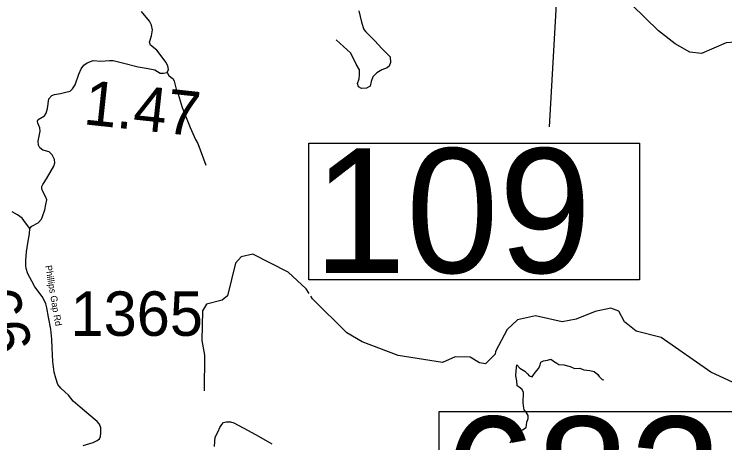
# Model space of a CAD drawing. Extents: x 1248224 to 1454986, y 825081 to 985870.
# Drawn here: x 1289368 to 1297355, y 914371 to 919192 of the extents above; entities that cross this region are included whole.
import ezdxf

# ---------------------------------------------------------------- set-up
doc = ezdxf.new("R2010")
doc.units = 0
for name, color, linetype in [('Exist Hydrographic Creek Single Shore', 7, 'Continuous'), ('Exist Hydrographic Misc Water Feature', 7, 'Continuous'), ('Exist Road Non-System Type 51', 7, 'Continuous'), ('Exist Road Secondary Mileage Hundredths English Label', 7, 'Continuous'), ('Exist Road Secondary Structure Standard Bridge Number Label', 7, 'Continuous'), ('Exist Road Secondary Type 41 Attributed', 7, 'Continuous'), ('Exist Road Secondary Type 51 Attributed', 7, 'Continuous'), ('Exist Road Secondary Type 51 Label', 7, 'Continuous'), ('Exist Road Secondary Type 51 Number Label', 7, 'Continuous')]:
    doc.layers.add(name, color=color, linetype=linetype)

msp = doc.modelspace()

# ---------------------------------------------------------------- linework, layer by layer
at = {"layer": 'Exist Hydrographic Creek Single Shore'}
for points in [[(1298709.2, 918347.8), (1298622.1, 918513.7), (1298419.1, 918727.9), (1298384.2, 918758.6), (1298287.2, 918789.7), (1297672.1, 918893.9), (1297371.1, 918870.4), (1297093.1, 918751.1), (1296960.2, 918763.6), (1296796.1, 918858.9), (1296608.1, 919003.9), (1296160.1, 919449.4), (1296057.1, 919694.5), (1295661.8, 920236.5), (1295585.3, 920356.1), (1295434.1, 920468.5), (1295170.1, 920565.8), (1295036.1, 920561.8)], [(1297593.2, 914982.3), (1297197.2, 915167.5), (1296639.2, 915556.2), (1296357.2, 915627.5), (1296227.2, 915731.8), (1296163.1, 915851.4), (1296072.2, 915885.9), (1295896.2, 915846.9), (1295685.2, 915762.4), (1295526.1, 915732.8), (1295227.2, 915797.9), (1295026.1, 915752.7), (1294907.1, 915646.7), (1294776.2, 915399.9), (1294775.1, 915367.1), (1294664.1, 915260.9), (1294598.2, 915272.1), (1294491.1, 915333.3), (1294324.1, 915336.6), (1294181.1, 915273.9), (1293682.1, 915352.8), (1293277.1, 915505.4), (1293105.1, 915607.3), (1292722, 915992.5), (1292703.6, 916020.6)]]:
    msp.add_lwpolyline(points, dxfattribs=at)
at = {"layer": 'Exist Hydrographic Misc Water Feature'}
msp.add_lwpolyline([(1292683.5, 916051.3), (1292650.1, 916102.4), (1292446, 916290.2), (1292051, 916491.9), (1291917, 916461.7), (1291856, 916390.7), (1291764, 916024.9), (1291704.1, 915976.8), (1291528, 915931.2), (1291485.1, 915856.4), (1291476.1, 915521.8), (1291506.1, 915357), (1291504, 914956.5)], dxfattribs=at)
at = {"layer": 'Exist Road Non-System Type 51'}
for points in [[(1293242.5, 919228.5), (1293270.4, 919102.9), (1293298.3, 919021.9), (1293320.3, 918995.1), (1293418, 918897.4), (1293504.5, 918802.4), (1293563.1, 918741), (1293593.8, 918713.1), (1293596.5, 918648.9), (1293582.6, 918607), (1293560.3, 918590.2), (1293501.7, 918567.9), (1293443.1, 918534.4), (1293398.4, 918486.9), (1293378.9, 918433.9), (1293370.5, 918383.6), (1293325.9, 918361.3), (1293272.9, 918355.7), (1293239.4, 918375.2), (1293228.2, 918411.5), (1293245, 918464.6), (1293247.8, 918512.1), (1293247.8, 918567.9), (1293211.5, 918629.3), (1293150.1, 918755), (1292985.5, 918905.8)], [(1291088.5, 918536), (1291105.5, 918503.9), (1291128, 918483.6), (1291152.8, 918465.5), (1291166.4, 918440.7), (1291186.6, 918348.3), (1291209.2, 918294.1), (1291256.5, 918143), (1291346.7, 917917.4), (1291405.3, 917784.4), (1291430.1, 917737)], [(1291430.1, 917737), (1291520.2, 917495.6)], [(1295017.5, 915249.4), (1295051.4, 915211), (1295107.7, 915177.2), (1295137, 915145.6), (1295155, 915125.3), (1295191.1, 915111.8), (1295224.9, 915163.7), (1295263.2, 915211), (1295279, 915249.4), (1295285.8, 915278.7), (1295317.3, 915292.2), (1295360.1, 915301.3), (1295398.5, 915310.3), (1295452.6, 915276.4), (1295454.8, 915274.2), (1295490.9, 915253.9), (1295545, 915249.4), (1295614.8, 915229.1), (1295666.7, 915208.8), (1295725.3, 915211), (1295770.4, 915190.7), (1295838, 915186.2), (1295885.3, 915174.9), (1295925.9, 915141.1), (1295943.9, 915116.3), (1295975.5, 915082.5), (1295993.5, 915077.9)], [(1294941.4, 914369.3), (1295002.2, 914484.3), (1295033.8, 914500.1), (1295081.1, 914515.9), (1295121.7, 914545.2), (1295130.3, 914602.9), (1295143.8, 914643.5), (1295143.8, 914679.6), (1295121.2, 914715.7), (1295098.7, 914742.8), (1295091.9, 914785.6), (1295087.4, 914824), (1295091.9, 914938.1), (1295078.4, 914969.7), (1295044.6, 914996.7), (1295019.8, 915012.5), (1295017.5, 915068.9), (1295006.3, 915125.3), (1295010.8, 915181.7), (1295017.5, 915249.4)]]:
    msp.add_lwpolyline(points, dxfattribs=at)
at = {"layer": 'Exist Road Secondary Structure Standard Bridge Number Label'}
msp.add_lwpolyline([(1294245.1, 922290), (1295565.4, 921153.1), (1295382, 917925.8)], dxfattribs=at)
for points in [[(1292680.5, 917740.5), (1296396.4, 917740.5), (1296396.4, 916204), (1292680.5, 916204)], [(1294145.1, 914722.4), (1297861, 914722.4), (1297861, 913185.9), (1294145.1, 913185.9)]]:
    msp.add_lwpolyline(points, close=True, dxfattribs=at)
at = {"layer": 'Exist Road Secondary Type 41 Attributed'}
for points in [[(1290911.2, 919070.2), (1290890.3, 919112.8), (1290797.7, 919221)], [(1289544.2, 916781.8), (1289567.3, 916806.5), (1289635.9, 916845.9), (1289675.3, 916885.4), (1289687.3, 916916.3), (1289713, 916991.7), (1289725, 917053.5), (1289733.6, 917103.2), (1289725, 917134.1), (1289689.4, 917196.8), (1289679.3, 917227.1), (1289677, 917252.5), (1289688, 917276.2), (1289731.2, 917339.7), (1289813.2, 917482.1), (1289824.7, 917519.6), (1289820.4, 917558.6), (1289793, 917610.6), (1289761.4, 917644.6), (1289690.7, 917661.9), (1289654.7, 917689.3), (1289641.7, 917721.1), (1289638.8, 917764.4), (1289659, 917877), (1289657.5, 917913.1), (1289631.6, 917966.5), (1289630.1, 917988.2), (1289637.3, 918006.9), (1289708, 918047.4), (1289728.2, 918079.1), (1289741.2, 918131.1), (1289758.9, 918240), (1289789.8, 918276.1), (1289820.7, 918289), (1289887.6, 918301.8), (1289949.3, 918314.7), (1289998.2, 918327.6), (1290024, 918353.3), (1290054.8, 918397.1), (1290093.4, 918518.2), (1290121.7, 918577.4), (1290150.1, 918618.6), (1290188.6, 918644.3), (1290255.6, 918672.7), (1290340.5, 918662.4), (1290438.2, 918670.1), (1290479.4, 918670.1), (1290584.9, 918644.3), (1290759.9, 918600.6), (1290873.1, 918582.5), (1290947.7, 918567.1), (1291009.5, 918528.5), (1291044.7, 918528.2), (1291088.5, 918536), (1291103.9, 918569.4), (1291096.2, 918610.6), (1291073, 918654.4), (1291021.5, 918724), (1290970.1, 918788.3), (1290900.6, 918845), (1290890.3, 918878.5), (1290910.9, 918950.6), (1290923.8, 919015), (1290911.2, 919070.2)], [(1289544.2, 916781.8), (1289494.5, 916846.7), (1289456.6, 916898.4), (1289405, 916936.3), (1289346.5, 916970.7)], [(1290142.3, 914339.3), (1290253.7, 914375.3), (1290300, 914397.6), (1290325.7, 914416.5), (1290339.4, 914440.5), (1290342.9, 914485.1), (1290341.1, 914538.3), (1290325.7, 914579.4), (1290301.7, 914612), (1290206.2, 914690.1), (1290108.5, 914770.7), (1290031.4, 914841.1), (1289976.5, 914908), (1289935.4, 914944), (1289892.5, 914985.2), (1289858.5, 915025.4), (1289834.5, 915099.1), (1289817.3, 915167.7), (1289801.9, 915284.4), (1289795, 915434.9), (1289789.9, 915537.8), (1289777.9, 915649.3), (1289752.2, 915783.1), (1289735.3, 915888.4), (1289721.6, 915934.8), (1289706.1, 915975.9), (1289680.4, 916015.4), (1289598.1, 916126.9), (1289567.3, 916188.6), (1289521.1, 916273.6), (1289500.5, 916330.2), (1289498.8, 916362.8), (1289497.1, 916421.1), (1289505.6, 916518.9), (1289521.1, 916616.7), (1289538.2, 916721.3), (1289544.2, 916781.8)]]:
    msp.add_lwpolyline(points, dxfattribs=at)
at = {"layer": 'Exist Road Secondary Type 51 Attributed'}
msp.add_lwpolyline([(1291617.7, 914331), (1291623.3, 914384.3), (1291627.5, 914434.8), (1291661.1, 914499.3), (1291677.9, 914542.8), (1291700.3, 914577.8), (1291720, 914598.8), (1291750.8, 914607.3), (1291798.4, 914608.7), (1291837.7, 914596), (1291997.4, 914510.5), (1292115.1, 914444.6), (1292264.5, 914360.9)], dxfattribs=at)

# ---------------------------------------------------------------- texts
at = {"layer": 'Exist Road Secondary Mileage Hundredths English Label'}
for s, rotation, p in [('1.47', 353.86998, (1290136.1, 917955.8)), ('.66', 284.02513, (1288868.6, 916223.1))]:
    msp.add_text(s, height=500, rotation=rotation, dxfattribs=at).set_placement(p)
at = {"layer": 'Exist Road Secondary Structure Standard Bridge Number Label'}
for s, p in [('109', (1292730.7, 916283.1)), ('682', (1294195.3, 913265))]:
    msp.add_text(s, height=1400, dxfattribs=at).set_placement(p)
at = {"layer": 'Exist Road Secondary Type 51 Label'}
msp.add_text('Phillips Gap Rd', height=75, rotation=279.57991, dxfattribs=at).set_placement((1289715.9, 916362))
at = {"layer": 'Exist Road Secondary Type 51 Number Label'}
msp.add_text('1365', height=500, dxfattribs=at).set_placement((1290001.6, 915574.4))

doc.saveas('drawing.dxf')
